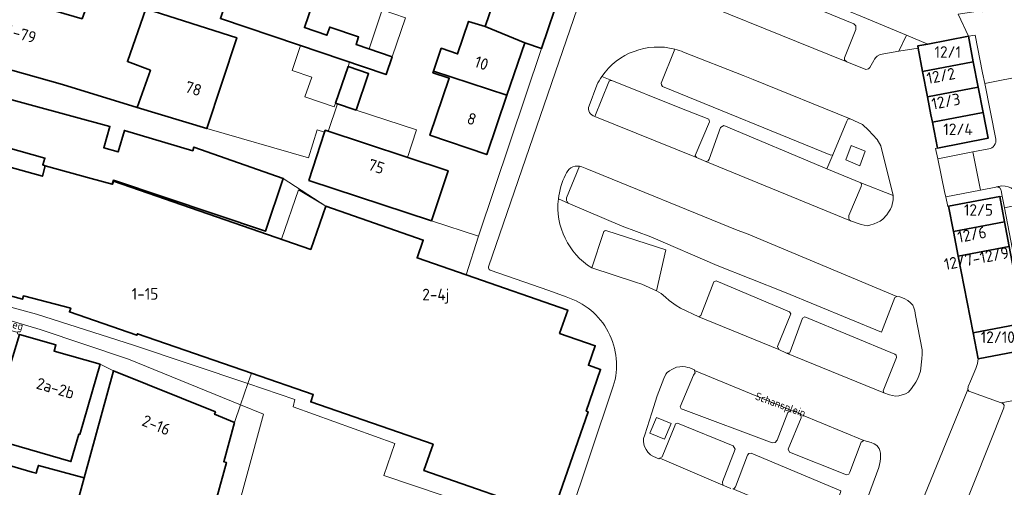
# Model space of a CAD drawing. Header units: metres. Extents: x 149984 to 156489, y 469398 to 478068.
# Tile 776 of 854: x 154388 to 154503, y 473871 to 473925. Entities that reach past the tile are written whole.
import ezdxf
from ezdxf.enums import TextEntityAlignment as Align

# ---------------------------------------------------------------- set-up
doc = ezdxf.new("R2010")
doc.units = ezdxf.units.M
doc.header["$LTSCALE"] = 0.75
for name, color, linetype, lineweight in [('B-WE-GR-BEPLANTING_CULTUUR_HEESTERS-GV', 252, 'Continuous', 18), ('B-WE-OG-BEBOUWING-GV', 6, 'Continuous', 35), ('B-WE-OG-BEBOUWING-T18', 1, 'Continuous', 18), ('B-WE-OG-BEBOUWING_LUIFEL-GV', 6, 'Continuous', 18), ('B-WE-OG-BEBOUWING_OVERBOUWING-GV', 6, 'Continuous', 18), ('B-WE-OG-TERREIN_ERF-GV', 252, 'Continuous', 18), ('B-WE-OG-TOPOGRAFIE-T18', 7, 'Continuous', 18), ('B-WE-VH-ONVERHARD-GV', 252, 'Continuous', 18), ('B-WE-VH-OPENVERHARDING_BETONSTRAATSTEEN-GV', 252, 'Continuous', 18), ('B-WE-VH-OPENVERHARDING_STRAATBAKSTEEN-GV', 252, 'Continuous', 18), ('B-WE-VH-OPENVERHARDING_TEGEL-GV', 252, 'Continuous', 18)]:
    doc.layers.add(name, color=color, linetype=linetype, lineweight=lineweight)
doc.styles.add('NLCS-ISO-M500-T18', font='NLCS-ISO.ttf', dxfattribs={"height": 0.9})
doc.styles.add('NLCS-ISO-M750-T18', font='NLCS-ISO.ttf', dxfattribs={"height": 1.35})

msp = doc.modelspace()

# ---------------------------------------------------------------- linework, layer by layer
at = {"layer": 'B-WE-GR-BEPLANTING_CULTUUR_HEESTERS-GV', "flags": 128}
for points in [[(154469.922, 473932.474), (154469.634, 473931.308), (154474.98, 473929.14), (154479.6, 473927.24), (154485.55, 473924.82), (154485.81, 473924.58), (154485.78, 473924.16), (154484.48, 473920.85), (154484.48, 473920.62), (154484.74, 473920.37), (154486.95, 473919.48), (154487.28, 473919.57), (154487.41, 473919.74), (154487.88, 473920.52), (154487.98, 473920.71), (154488.12, 473920.89), (154488.28, 473921.03), (154488.61, 473921.23), (154490.814, 473921.606), (154491.676, 473923.495), (154486.57, 473925.62)], [(154486.37, 473906.28), (154486.46, 473906.1), (154486.42, 473905.85), (154484.99, 473902.48), (154484.96, 473902.23), (154485.01, 473901.99), (154485.17, 473901.86), (154486.42, 473901.42), (154486.76, 473901.35), (154487.12, 473901.3), (154487.42, 473901.35), (154487.94, 473901.51), (154488.63, 473901.83), (154488.95, 473902.07), (154489.4, 473902.55), (154489.59, 473902.87), (154489.82, 473903.21), (154489.98, 473903.56), (154490.12, 473904.32), (154490.13, 473904.76), (154490.119, 473904.82)], [(154461.823, 473877.125), (154462.579, 473878.983), (154464.295, 473878.285), (154463.539, 473876.427)]]:
    msp.add_lwpolyline(points, close=True, dxfattribs=at)
for points in [[(154502.078, 473911.387), (154500.792, 473917.874), (154500.533, 473919.084), (154499.673, 473923.502), (154498.888, 473923.361), (154499.462, 473920.383), (154500.031, 473917.435), (154500.601, 473914.479), (154501.179, 473911.479), (154501.176, 473911.478), (154495.283, 473910.344)], [(154467.24, 473909.24), (154468.32, 473908.77), (154468.59, 473908.85), (154468.73, 473909.04), (154470.06, 473912.74), (154470.24, 473912.87), (154470.44, 473912.96), (154482.429, 473907.933), (154483.12, 473909.57), (154482.87, 473909.52), (154463.303, 473917.519), (154463.162, 473917.691), (154463.123, 473917.909), (154464.727, 473921.858)], [(154456.229, 473918.67), (154457.4, 473918.2), (154465.1, 473915.11), (154468.69, 473913.72), (154468.78, 473913.39), (154467.1, 473909.49), (154467.24, 473909.24)], [(154495.283, 473910.344), (154495.07, 473910.303), (154495.351, 473909.069), (154495.935, 473909.206), (154498.824, 473909.771), (154499.413, 473909.886), (154501.259, 473910.246)], [(154502.146, 473905.815), (154502.088, 473905.803), (154500.293, 473905.447), (154496.257, 473904.647), (154496.482, 473903.549)], [(154496.482, 473903.549), (154496.592, 473903.57), (154502.534, 473904.698), (154502.821, 473904.748), (154502.699, 473905.394)], [(154476.83, 473886.87), (154477.71, 473886.47), (154478.06, 473886.44), (154478.16, 473886.63), (154479.59, 473890.52), (154479.87, 473890.67), (154490.32, 473886.33), (154490.49, 473886.24), (154490.54, 473885.94), (154488.96, 473882.06), (154489.04, 473881.82), (154489.7, 473881.62), (154490.4, 473881.46), (154490.81, 473881.49), (154491.58, 473881.71), (154491.93, 473881.92), (154492.26, 473882.33), (154492.79, 473883.07), (154493, 473883.49), (154493.3, 473884.37), (154493.48, 473885.8), (154493.51, 473886.33), (154493.51, 473886.85), (154492.73, 473890.85), (154492.65, 473891.37), (154492.55, 473891.74), (154492.41, 473892.05), (154492.16, 473892.33), (154491.86, 473892.6), (154491.41, 473892.83), (154490.9, 473893.03), (154490.55, 473893.07), (154490.33, 473892.92), (154488.77, 473888.91), (154477.49, 473893.57), (154469.67, 473896.65), (154461.92, 473900.01), (154458.6, 473901.24), (154452.301, 473903.93), (154451.172, 473904.412)], [(154455.05, 473896.381), (154456.41, 473900.51)], [(154456.81, 473900.7), (154463.691, 473898.498), (154462.58, 473893.71), (154463.15, 473893.4), (154463.64, 473892.99), (154464.08, 473892.57), (154464.89, 473891.99), (154465.37, 473891.71), (154467.51, 473890.68), (154467.75, 473890.85), (154469.25, 473894.76), (154469.55, 473894.88), (154478.06, 473891.28), (154478.21, 473891.04), (154476.69, 473887.22), (154476.83, 473886.87)], [(154486.21, 473867.03), (154488.47, 473873.14), (154488.64, 473873.84), (154488.68, 473874.19), (154488.68, 473874.8), (154488.59, 473875.12), (154488.51, 473875.34), (154488.22, 473875.71), (154487.93, 473875.89), (154487.58, 473876.06), (154486.74, 473876.3), (154486.719, 473876.287), (154486.42, 473876.1), (154485.1, 473872.58), (154484.96, 473872.35), (154484.71, 473872.28), (154478.08, 473874.92), (154477.92, 473875.29), (154479.42, 473878.94), (154479.41, 473879.32), (154479.21, 473879.43), (154478.23, 473879.81), (154477.87, 473879.54), (154476.62, 473876.31), (154476.39, 473876.07), (154476.07, 473876.03), (154465.69, 473879.88), (154465.48, 473879.99), (154465.35, 473880.21), (154466.9, 473883.9), (154467.08, 473884.15), (154467.02, 473884.434), (154467, 473884.53), (154466.46, 473884.74), (154466.25, 473884.79), (154465.98, 473884.88), (154465.65, 473884.89), (154465.3, 473884.87), (154464.93, 473884.82), (154464.37, 473884.56), (154464.12, 473884.41), (154463.82, 473884.19), (154463.69, 473884.02), (154463.45, 473883.49), (154462.67, 473881.49), (154462.048, 473879.523), (154461.23, 473876.94), (154461.08, 473876.51), (154461.07, 473876.19), (154461.1, 473875.86), (154461.19, 473875.58), (154461.37, 473875.24), (154461.59, 473874.93), (154461.89, 473874.63), (154462.24, 473874.44), (154462.87, 473874.17), (154462.983, 473874.226), (154463.27, 473874.37), (154464.71, 473877.99), (154464.82, 473878.21), (154465.03, 473878.31), (154471.52, 473875.67), (154471.76, 473875.28), (154470.26, 473871.49), (154470.33, 473871.09), (154471.25, 473870.7)], [(154497.37, 473866.82), (154503.7, 473864.185), (154511.144, 473869.309), (154510.917, 473870.555), (154508.862, 473881.834), (154508.15, 473881.67), (154502.698, 473880.67), (154502.92, 473880.59), (154503.07, 473880.4), (154503.009, 473880.075), (154497.77, 473866.94)], [(154471.65, 473870.7), (154471.79, 473870.91), (154473.17, 473874.56), (154473.35, 473874.77), (154473.62, 473874.83), (154484.05, 473870.44)]]:
    msp.add_lwpolyline(points, dxfattribs=at)
at = {"layer": 'B-WE-GR-BEPLANTING_CULTUUR_HEESTERS-GV'}
for points in [[(154464.727, 473921.858, 0.3149017), (154456.229, 473918.67)], [(154501.259, 473910.246, 0.4214531), (154502.078, 473911.387)], [(154502.699, 473905.394, 0.4146819), (154502.146, 473905.815)], [(154451.172, 473904.412, 0.2893196), (154455.05, 473896.381)], [(154456.41, 473900.51, -0.4646611), (154456.81, 473900.7)]]:
    msp.add_lwpolyline(points, format="xyb", dxfattribs=at)
at = {"layer": 'B-WE-OG-BEBOUWING-GV', "flags": 128}
for points in [[(154413.821, 473931.449), (154411.838, 473925.422), (154420.923, 473922.346), (154431.111, 473918.894), (154431.817, 473920.979), (154427.619, 473922.401), (154427.917, 473923.282), (154424.555, 473924.42), (154424.234, 473923.473), (154421.605, 473924.363), (154422.924, 473928.256)], [(154442.639, 473924.494), (154447.26, 473922.59), (154449.21, 473921.94), (154451.481, 473928.724), (154451.49, 473928.75), (154444.854, 473930.976)], [(154397.666, 473929.452), (154397.256, 473929.583), (154395.737, 473925.403), (154385.32, 473928.444), (154383.103, 473920.647), (154393.451, 473917.74), (154402.149, 473915.081), (154403.695, 473919.409), (154401.002, 473920.402), (154403.144, 473926.563), (154403.471, 473927.592), (154402.597, 473927.868)], [(154403.695, 473919.409), (154402.149, 473915.081), (154410.236, 473912.609), (154413.731, 473923.195), (154403.144, 473926.563), (154401.002, 473920.402)], [(154445.185, 473916.481), (154447.26, 473922.59), (154442.639, 473924.494), (154440.722, 473925.095), (154439.436, 473921.308), (154437.538, 473921.961), (154436.619, 473919.29)], [(154493.567, 473919.248), (154499.462, 473920.383), (154498.888, 473923.361), (154494.178, 473922.454), (154492.994, 473922.226), (154493.04, 473921.985), (154493.041, 473921.977), (154493.043, 473921.969)], [(154499.462, 473920.383), (154493.567, 473919.248), (154494.136, 473916.299), (154500.029, 473917.435), (154500.031, 473917.435)], [(154425.236, 473915.571), (154427.631, 473914.756), (154429.081, 473919.016), (154426.686, 473919.831)], [(154436.619, 473919.29), (154436.56, 473919.118), (154438.469, 473918.462), (154436.217, 473911.834), (154442.84, 473909.58), (154445.185, 473916.481)], [(154396.799, 473906.8), (154399.22, 473906.141), (154399.375, 473906.601), (154417.072, 473900.653), (154419.14, 473906.805), (154408.752, 473910.451), (154408.607, 473910.036), (154400.667, 473912.399), (154399.928, 473909.896), (154398.254, 473910.374), (154398.981, 473912.87), (154384.809, 473916.71), (154384.874, 473916.954), (154382.254, 473917.664), (154381.641, 473917.83), (154380.353, 473912.257), (154382.266, 473911.724), (154391.412, 473909.177), (154391.154, 473908.368), (154391.445, 473908.287)], [(154500.031, 473917.435), (154500.029, 473917.435), (154494.136, 473916.299), (154494.538, 473914.211), (154494.705, 473913.344), (154500.598, 473914.478), (154500.601, 473914.479)], [(154500.598, 473914.478), (154494.705, 473913.344), (154495.283, 473910.344), (154501.176, 473911.478), (154501.179, 473911.479), (154500.601, 473914.479)], [(154422.114, 473906.576), (154436.421, 473901.868), (154438.339, 473907.699), (154424.032, 473912.406), (154423.967, 473912.207)], [(154503.091, 473901.764), (154502.534, 473904.698), (154496.592, 473903.57), (154497.157, 473900.638)], [(154497.157, 473900.638), (154497.711, 473897.764), (154503.638, 473898.889), (154503.091, 473901.764)], [(154503.638, 473898.889), (154497.711, 473897.764), (154499.436, 473888.817), (154505.338, 473889.937)], [(154499.436, 473888.817), (154500.018, 473885.797), (154505.912, 473886.916), (154505.338, 473889.937)], [(154397.829, 473885.159), (154392.478, 473886.706), (154392.686, 473887.426), (154388.456, 473888.649), (154386.62, 473882.618), (154376.185, 473885.68), (154376.052, 473885.222), (154375.86, 473885.278), (154374.175, 473879.478), (154374.28, 473879.447), (154374.124, 473878.908), (154384.155, 473875.993), (154384.529, 473875.884), (154384.747, 473876.637), (154394.44, 473873.835), (154395.365, 473877.034), (154395.471, 473877.003)], [(154395.674, 473859.456), (154405.318, 473856.843), (154408.195, 473856.063), (154409.626, 473860.583), (154410.386, 473863.131), (154409.645, 473863.375), (154410.596, 473866.698), (154412.529, 473873.734), (154412.217, 473873.82), (154413.468, 473878.4), (154411.16, 473879.345), (154411.256, 473879.615), (154399.38, 473884.415), (154395.973, 473871.942), (154395.275, 473869.385), (154392.415, 473858.914), (154395.377, 473858.219)], [(154372.652, 473869.084), (154381.839, 473866.499), (154380.231, 473862.012), (154380.332, 473861.984), (154386.09, 473860.381), (154386.477, 473860.308), (154392.415, 473858.914), (154395.275, 473869.385), (154395.973, 473871.942), (154390.649, 473873.379), (154390.519, 473872.902), (154390.383, 473872.479), (154389.911, 473872.617), (154383.698, 473874.423), (154384.155, 473875.993), (154374.124, 473878.908), (154372.685, 473869.257)]]:
    msp.add_lwpolyline(points, close=True, dxfattribs=at)
msp.add_lwpolyline([(154380.465, 473895.034), (154388.797, 473892.74), (154388.901, 473893.116), (154394.413, 473891.682), (154394.266, 473891.256), (154402.11, 473888.542), (154402.172, 473888.721), (154415.45, 473884.126), (154422.65, 473881.634), (154422.356, 473880.783), (154436.587, 473875.858), (154435.521, 473872.777), (154450.462, 473867.606), (154454.625, 473879.636), (154454.408, 473879.711), (154456.086, 473884.559), (154454.677, 473885.047), (154455.466, 473887.324), (154451.317, 473888.76), (154452.256, 473891.472), (154440.437, 473895.562), (154434.717, 473897.542), (154435.439, 473899.631), (154424.09, 473903.559), (154422.353, 473898.541), (154399.399, 473906.485), (154399.268, 473906.128), (154399.22, 473906.141), (154396.799, 473906.8), (154391.445, 473908.287), (154391.111, 473907.049), (154381.698, 473909.683)], dxfattribs=at)
at = {"layer": 'B-WE-OG-BEBOUWING_LUIFEL-GV', "flags": 128}
for points in [[(154429.159, 473921.879), (154431.817, 473920.979), (154433.373, 473925.505), (154430.658, 473926.438)], [(154424.392, 473912.288), (154433.609, 473909.255), (154434.658, 473912.444), (154427.631, 473914.756), (154425.448, 473915.499)]]:
    msp.add_lwpolyline(points, close=True, dxfattribs=at)
at = {"layer": 'B-WE-OG-BEBOUWING_OVERBOUWING-GV', "flags": 128}
for points in [[(154421.163, 473922.267), (154420.181, 473919.385), (154422.46, 473918.609), (154421.679, 473916.314), (154425.093, 473915.152), (154425.236, 473915.571), (154426.686, 473919.831), (154426.852, 473920.336)], [(154418.931, 473899.725), (154422.353, 473898.541), (154424.09, 473903.559), (154420.922, 473905.478)]]:
    msp.add_lwpolyline(points, close=True, dxfattribs=at)
at = {"layer": 'B-WE-OG-TERREIN_ERF-GV', "flags": 128}
for points in [[(154403.144, 473926.563), (154413.731, 473923.195), (154410.236, 473912.609), (154422.09, 473909.2), (154423.083, 473912.47), (154423.967, 473912.207), (154424.032, 473912.406), (154438.339, 473907.699), (154436.421, 473901.868), (154441.89, 473900.075), (154449.21, 473921.94), (154447.26, 473922.59), (154445.185, 473916.481), (154442.84, 473909.58), (154436.217, 473911.834), (154438.469, 473918.462), (154436.56, 473919.118), (154436.619, 473919.29), (154437.538, 473921.961), (154439.436, 473921.308), (154440.722, 473925.095), (154442.639, 473924.494), (154444.854, 473930.976)], [(154422.924, 473928.256), (154421.605, 473924.363), (154424.234, 473923.473), (154424.555, 473924.42), (154427.917, 473923.282), (154427.619, 473922.401), (154431.817, 473920.979), (154431.111, 473918.894), (154420.923, 473922.346), (154411.838, 473925.422)]]:
    msp.add_lwpolyline(points, dxfattribs=at)
for points in [[(154425.236, 473915.571), (154426.686, 473919.831), (154429.081, 473919.016), (154427.631, 473914.756)], [(154382.266, 473911.724), (154381.698, 473909.683), (154391.111, 473907.049), (154391.445, 473908.287), (154391.154, 473908.368), (154391.412, 473909.177)], [(154399.22, 473906.141), (154399.268, 473906.128), (154399.399, 473906.485), (154422.353, 473898.541), (154424.09, 473903.559), (154419.14, 473906.805), (154417.072, 473900.653), (154399.375, 473906.601)], [(154394.44, 473873.835), (154384.747, 473876.637), (154384.529, 473875.884), (154384.155, 473875.993), (154383.698, 473874.423), (154389.911, 473872.617), (154390.383, 473872.479), (154390.519, 473872.902), (154390.649, 473873.379), (154395.973, 473871.942), (154399.38, 473884.415), (154397.829, 473885.159), (154395.471, 473877.003), (154395.365, 473877.034)]]:
    msp.add_lwpolyline(points, close=True, dxfattribs=at)
at = {"layer": 'B-WE-VH-ONVERHARD-GV', "flags": 128}
for points in [[(154484.627, 473908.958), (154486.275, 473908.271), (154486.88, 473909.974), (154485.231, 473910.633)], [(154461.823, 473877.125), (154463.539, 473876.427), (154464.295, 473878.285), (154462.579, 473878.983)]]:
    msp.add_lwpolyline(points, close=True, dxfattribs=at)
at = {"layer": 'B-WE-VH-OPENVERHARDING_BETONSTRAATSTEEN-GV', "flags": 128}
for points in [[(154456.73, 473935.95), (154455.33, 473932.31), (154455.31, 473932.28), (154459.75, 473930.52), (154467.36, 473927.39), (154475.05, 473924.31), (154484.74, 473920.37), (154484.48, 473920.62), (154484.48, 473920.85), (154485.78, 473924.16), (154485.81, 473924.58), (154485.55, 473924.82), (154479.6, 473927.24), (154474.98, 473929.14), (154469.634, 473931.308), (154468.42, 473927.93), (154468.27, 473927.61), (154467.97, 473927.43), (154467.58, 473927.37), (154467.22, 473927.51), (154466.98, 473927.78), (154466.92, 473928.02), (154466.94, 473928.26), (154468.32, 473931.84)], [(154453.825, 473927.949), (154443.04, 473896.5)], [(154493.095, 473868.162), (154498.83, 473882.24), (154498.87, 473882.56), (154499.132, 473883.189), (154499.75, 473884.67), (154499.971, 473885.238), (154500.018, 473885.797), (154499.436, 473888.817), (154497.711, 473897.764), (154497.157, 473900.638), (154496.592, 473903.57), (154496.482, 473903.549), (154496.257, 473904.647), (154496.163, 473905.107), (154495.351, 473909.069), (154495.07, 473910.303), (154495.283, 473910.344), (154494.705, 473913.344), (154494.538, 473914.211), (154494.136, 473916.299), (154493.567, 473919.248), (154493.043, 473921.969), (154493.041, 473921.977), (154493.04, 473921.985), (154490.814, 473921.606), (154488.61, 473921.23), (154488.28, 473921.03), (154488.12, 473920.89), (154487.98, 473920.71), (154487.88, 473920.52), (154487.41, 473919.74), (154487.28, 473919.57), (154486.95, 473919.48), (154484.74, 473920.37), (154475.05, 473924.31), (154467.36, 473927.39)], [(154464.727, 473921.858), (154463.123, 473917.909), (154463.162, 473917.691), (154463.303, 473917.519), (154482.87, 473909.52), (154483.12, 473909.57), (154484.73, 473913.48), (154484.88, 473913.69), (154485.14, 473913.73), (154473.84, 473918.34)], [(154473.84, 473918.34), (154472.89, 473918.73), (154472.68, 473918.79), (154465.75, 473921.52)], [(154465.75, 473921.52), (154472.68, 473918.79), (154472.89, 473918.73), (154473.84, 473918.34), (154485.14, 473913.73), (154486.57, 473913.08), (154487.285, 473912.425), (154488.281, 473911.353), (154488.704, 473910.606), (154490.119, 473904.82), (154490.13, 473904.76), (154490.12, 473904.32), (154489.98, 473903.56), (154489.82, 473903.21), (154489.59, 473902.87), (154489.4, 473902.55), (154488.95, 473902.07), (154488.63, 473901.83), (154487.94, 473901.51), (154487.42, 473901.35), (154487.12, 473901.3), (154486.76, 473901.35), (154486.42, 473901.42), (154485.17, 473901.86), (154468.32, 473908.77)], [(154457.03, 473918.04), (154455.4, 473914.03), (154467.24, 473909.24), (154467.1, 473909.49), (154468.78, 473913.39), (154468.69, 473913.72), (154465.1, 473915.11), (154457.4, 473918.2)], [(154454.74, 473915.25), (154455.64, 473917.66)], [(154468.32, 473908.77), (154467.24, 473909.24), (154455.4, 473914.03)], [(154453.64, 473908.225), (154452.123, 473904.561)], [(154452.301, 473903.93), (154458.6, 473901.24), (154461.92, 473900.01), (154469.67, 473896.65), (154477.49, 473893.57), (154488.77, 473888.91), (154490.33, 473892.92), (154490.55, 473893.07), (154473.05, 473900.39), (154471.97, 473900.79), (154454.5, 473907.91)], [(154453.91, 473908.15), (154454.5, 473907.91), (154471.97, 473900.79), (154473.05, 473900.39), (154490.55, 473893.07), (154490.9, 473893.03), (154491.41, 473892.83), (154491.86, 473892.6), (154492.16, 473892.33), (154492.41, 473892.05), (154492.55, 473891.74), (154492.65, 473891.37), (154492.73, 473890.85), (154493.51, 473886.85), (154493.51, 473886.33), (154493.48, 473885.8), (154493.3, 473884.37), (154493, 473883.49), (154492.79, 473883.07), (154492.26, 473882.33), (154491.93, 473881.92), (154491.58, 473881.71), (154490.81, 473881.49), (154490.4, 473881.46), (154489.7, 473881.62), (154489.04, 473881.82), (154477.71, 473886.47), (154476.83, 473886.87), (154467.51, 473890.68), (154465.37, 473891.71), (154464.89, 473891.99), (154464.08, 473892.57), (154463.64, 473892.99), (154463.15, 473893.4), (154462.58, 473893.71), (154460.87, 473894.49), (154460.15, 473894.73)], [(154454.5, 473907.91), (154453.91, 473908.15)], [(154455.05, 473896.381), (154460.15, 473894.73), (154460.87, 473894.49), (154462.58, 473893.71), (154463.691, 473898.498), (154456.81, 473900.7)], [(154456.41, 473900.51), (154455.05, 473896.381)], [(154460.15, 473894.73), (154455.05, 473896.381)], [(154443.23, 473896.14), (154450.057, 473893.758), (154452.088, 473893.005)], [(154471.25, 473870.7), (154470.33, 473871.09), (154462.983, 473874.226), (154462.87, 473874.17), (154462.24, 473874.44), (154461.89, 473874.63), (154461.59, 473874.93), (154461.37, 473875.24), (154461.19, 473875.58), (154461.1, 473875.86), (154461.07, 473876.19), (154461.08, 473876.51), (154461.23, 473876.94), (154462.048, 473879.523), (154462.67, 473881.49), (154463.45, 473883.49), (154463.69, 473884.02), (154463.82, 473884.19), (154464.12, 473884.41), (154464.37, 473884.56), (154464.93, 473884.82), (154465.3, 473884.87), (154465.65, 473884.89), (154465.98, 473884.88), (154466.25, 473884.79), (154466.46, 473884.74), (154467, 473884.53), (154467.02, 473884.434), (154478.23, 473879.81), (154479.21, 473879.43), (154479.41, 473879.32), (154486.719, 473876.287), (154486.74, 473876.3), (154487.58, 473876.06), (154487.93, 473875.89), (154488.22, 473875.71), (154488.51, 473875.34), (154488.59, 473875.12), (154488.68, 473874.8), (154488.68, 473874.19), (154488.64, 473873.84), (154488.47, 473873.14), (154486.21, 473867.03)], [(154457.561, 473882.599), (154452.314, 473866.982), (154452.257, 473866.812), (154457.115, 473865.095), (154457.17, 473865.3), (154457.364, 473865.867), (154457.689, 473866.812), (154457.87, 473867.34), (154458.17, 473867.92), (154458.52, 473868.35), (154458.76, 473868.51), (154459.13, 473868.67), (154459.46, 473868.75), (154459.9, 473868.76), (154460.35, 473868.69), (154460.98, 473868.49), (154461.31, 473868.26)], [(154497.77, 473866.94), (154503.009, 473880.075), (154503.07, 473880.4), (154502.92, 473880.59), (154502.698, 473880.67), (154498.94, 473882.02), (154498.83, 473882.24), (154493.095, 473868.162)]]:
    msp.add_lwpolyline(points, dxfattribs=at)
at = {"layer": 'B-WE-VH-OPENVERHARDING_BETONSTRAATSTEEN-GV'}
for points in [[(154456.229, 473918.67, -0.3149017), (154464.727, 473921.858)], [(154465.75, 473921.52, 0.0349302), (154464.727, 473921.858)], [(154464.727, 473921.858, -0.0349302), (154465.75, 473921.52)], [(154455.64, 473917.66, -0.0368158), (154456.229, 473918.67)], [(154457.4, 473918.2, 0.3889232), (154457.03, 473918.04)], [(154455.4, 473914.03, -0.4413099), (154454.74, 473915.25)], [(154452.01, 473907.22, -0.3789607), (154453.64, 473908.225)], [(154453.64, 473908.225, -0.0485197), (154453.91, 473908.15)], [(154453.91, 473908.15, 0.0485197), (154453.64, 473908.225)], [(154451.172, 473904.412, -0.088318), (154452.01, 473907.22)], [(154455.05, 473896.381, -0.2893196), (154451.172, 473904.412)], [(154452.123, 473904.561, 0.2505741), (154452.301, 473903.93)], [(154456.81, 473900.7, 0.4646611), (154456.41, 473900.51)], [(154443.04, 473896.5, 0.4219675), (154443.23, 473896.14)], [(154452.088, 473893.005, -0.4152169), (154457.561, 473882.599)]]:
    msp.add_lwpolyline(points, format="xyb", dxfattribs=at)
at = {"layer": 'B-WE-VH-OPENVERHARDING_BETONSTRAATSTEEN-GV', "flags": 128}
for points in [[(154485.17, 473901.86), (154485.01, 473901.99), (154484.96, 473902.23), (154484.99, 473902.48), (154486.42, 473905.85), (154486.46, 473906.1), (154486.37, 473906.28), (154482.429, 473907.933), (154470.44, 473912.96), (154470.24, 473912.87), (154470.06, 473912.74), (154468.73, 473909.04), (154468.59, 473908.85), (154468.32, 473908.77)], [(154476.83, 473886.87), (154476.69, 473887.22), (154478.21, 473891.04), (154478.06, 473891.28), (154469.55, 473894.88), (154469.25, 473894.76), (154467.75, 473890.85), (154467.51, 473890.68)], [(154477.71, 473886.47), (154489.04, 473881.82), (154488.96, 473882.06), (154490.54, 473885.94), (154490.49, 473886.24), (154490.32, 473886.33), (154479.87, 473890.67), (154479.59, 473890.52), (154478.16, 473886.63), (154478.06, 473886.44)], [(154467.02, 473884.434), (154467.08, 473884.15), (154466.9, 473883.9), (154465.35, 473880.21), (154465.48, 473879.99), (154465.69, 473879.88), (154476.07, 473876.03), (154476.39, 473876.07), (154476.62, 473876.31), (154477.87, 473879.54), (154478.23, 473879.81)], [(154479.41, 473879.32), (154479.42, 473878.94), (154477.92, 473875.29), (154478.08, 473874.92), (154484.71, 473872.28), (154484.96, 473872.35), (154485.1, 473872.58), (154486.42, 473876.1), (154486.719, 473876.287)], [(154470.33, 473871.09), (154470.26, 473871.49), (154471.76, 473875.28), (154471.52, 473875.67), (154465.03, 473878.31), (154464.82, 473878.21), (154464.71, 473877.99), (154463.27, 473874.37), (154462.983, 473874.226)], [(154471.464, 473870.644), (154482.59, 473866.05), (154482.53, 473866.44), (154484, 473870.23), (154484.05, 473870.44), (154473.62, 473874.83), (154473.35, 473874.77), (154473.17, 473874.56), (154471.79, 473870.91), (154471.65, 473870.7)]]:
    msp.add_lwpolyline(points, close=True, dxfattribs=at)
at = {"layer": 'B-WE-VH-OPENVERHARDING_STRAATBAKSTEEN-GV', "flags": 128}
for points in [[(154497.706, 473925.926), (154498.888, 473923.361), (154499.673, 473923.502), (154500.533, 473919.084), (154500.792, 473917.874), (154505.709, 473918.836), (154505.466, 473920.066), (154507.074, 473925.617), (154506.762, 473927.381), (154506.571, 473928.428), (154501.795, 473927.604), (154501.984, 473926.498), (154500.577, 473926.207), (154500.555, 473926.356)], [(154493.04, 473921.985), (154492.994, 473922.226), (154494.178, 473922.454), (154491.676, 473923.495), (154490.814, 473921.606)], [(154402.149, 473915.081), (154393.451, 473917.74), (154383.103, 473920.647), (154382.254, 473917.664), (154384.874, 473916.954), (154384.809, 473916.71), (154398.981, 473912.87), (154398.254, 473910.374), (154399.928, 473909.896), (154400.667, 473912.399), (154408.607, 473910.036), (154408.752, 473910.451), (154419.14, 473906.805), (154424.09, 473903.559), (154435.439, 473899.631), (154434.717, 473897.542), (154440.437, 473895.562), (154441.89, 473900.075), (154436.421, 473901.868), (154422.114, 473906.576), (154423.967, 473912.207), (154423.083, 473912.47), (154422.09, 473909.2), (154410.236, 473912.609)], [(154495.935, 473909.206), (154495.351, 473909.069), (154496.163, 473905.107), (154496.257, 473904.647), (154500.293, 473905.447), (154499.413, 473909.886), (154498.824, 473909.771)], [(154380.465, 473895.034), (154380.411, 473895.049), (154378.953, 473897.614), (154378.024, 473892.999), (154390.86, 473889.215), (154401.156, 473885.769), (154414.18, 473880.458), (154415.03, 473882.913), (154401.702, 473887.405), (154390.432, 473890.988), (154380.135, 473893.805)]]:
    msp.add_lwpolyline(points, close=True, dxfattribs=at)
for points in [[(154486.57, 473925.62), (154491.676, 473923.495), (154494.178, 473922.454), (154498.888, 473923.361), (154497.706, 473925.926)], [(154455.4, 473914.03), (154457.03, 473918.04)], [(154457.4, 473918.2), (154456.229, 473918.67)], [(154508.081, 473906.574), (154507.955, 473907.226), (154507.951, 473907.247), (154505.709, 473918.836), (154500.792, 473917.874), (154502.078, 473911.387)], [(154455.64, 473917.66), (154454.74, 473915.25)], [(154501.259, 473910.246), (154499.413, 473909.886), (154500.293, 473905.447), (154502.088, 473905.803), (154502.146, 473905.815), (154502.792, 473905.942)], [(154452.123, 473904.561), (154453.64, 473908.225)], [(154502.792, 473905.942), (154502.146, 473905.815)], [(154502.699, 473905.394), (154502.821, 473904.748), (154503.077, 473903.399), (154505.04, 473903.809)], [(154451.172, 473904.412), (154452.301, 473903.93)], [(154451.707, 473865.175), (154430.869, 473872.198), (154432.129, 473875.934), (154420.293, 473880.211), (154420.502, 473881.069), (154415.03, 473882.913), (154414.18, 473880.458), (154416.854, 473879.368), (154409.146, 473850.994), (154405.339, 473852.158), (154403.118, 473845.039)]]:
    msp.add_lwpolyline(points, dxfattribs=at)
at = {"layer": 'B-WE-VH-OPENVERHARDING_STRAATBAKSTEEN-GV'}
for points in [[(154456.229, 473918.67, 0.0368158), (154455.64, 473917.66)], [(154457.03, 473918.04, -0.3889232), (154457.4, 473918.2)], [(154454.74, 473915.25, 0.4413099), (154455.4, 473914.03)], [(154502.078, 473911.387, -0.4214531), (154501.259, 473910.246)], [(154453.64, 473908.225, 0.3789607), (154452.01, 473907.22)], [(154452.01, 473907.22, 0.088318), (154451.172, 473904.412)], [(154502.146, 473905.815, -0.4146819), (154502.699, 473905.394)], [(154504.943, 473904.334, 0.3487487), (154502.792, 473905.942)], [(154502.792, 473905.942, -0.3487487), (154504.943, 473904.334)], [(154452.301, 473903.93, -0.2505741), (154452.123, 473904.561)]]:
    msp.add_lwpolyline(points, format="xyb", dxfattribs=at)
at = {"layer": 'B-WE-VH-OPENVERHARDING_TEGEL-GV', "flags": 128}
for points in [[(154443.04, 473896.5), (154453.825, 473927.949), (154451.481, 473928.724), (154449.21, 473921.94), (154441.89, 473900.075), (154440.437, 473895.562), (154452.256, 473891.472)], [(154506.537, 473887.035), (154506.245, 473886.986), (154503.077, 473903.399), (154502.821, 473904.748), (154502.534, 473904.698), (154503.091, 473901.764), (154503.638, 473898.889), (154505.338, 473889.937), (154505.912, 473886.916), (154500.018, 473885.797), (154499.971, 473885.238), (154499.75, 473884.67), (154499.132, 473883.189), (154498.87, 473882.56), (154498.83, 473882.24), (154498.94, 473882.02), (154502.698, 473880.67), (154508.15, 473881.67), (154508.053, 473882.198), (154507.121, 473886.64)], [(154452.088, 473893.005), (154450.057, 473893.758), (154443.23, 473896.14)], [(154452.256, 473891.472), (154451.317, 473888.76), (154455.466, 473887.324), (154454.677, 473885.047), (154456.086, 473884.559), (154454.408, 473879.711), (154454.625, 473879.636), (154450.462, 473867.606), (154452.314, 473866.982), (154457.561, 473882.599)]]:
    msp.add_lwpolyline(points, dxfattribs=at)
for points in [[(154486.37, 473906.28), (154490.119, 473904.82), (154488.704, 473910.606), (154488.281, 473911.353), (154487.285, 473912.425), (154486.57, 473913.08), (154485.14, 473913.73), (154484.88, 473913.69), (154484.73, 473913.48), (154483.12, 473909.57), (154482.429, 473907.933)], [(154484.627, 473908.958), (154485.231, 473910.633), (154486.88, 473909.974), (154486.275, 473908.271)], [(154380.465, 473895.034), (154380.135, 473893.805), (154390.432, 473890.988), (154401.702, 473887.405), (154415.03, 473882.913), (154415.45, 473884.126), (154402.172, 473888.721), (154402.11, 473888.542), (154394.266, 473891.256), (154394.413, 473891.682), (154388.901, 473893.116), (154388.797, 473892.74)], [(154392.478, 473886.706), (154397.829, 473885.159), (154399.38, 473884.415), (154411.256, 473879.615), (154411.16, 473879.345), (154413.468, 473878.4), (154414.18, 473880.458), (154401.156, 473885.769), (154390.86, 473889.215), (154378.024, 473892.999), (154377.8, 473891.889), (154388.27, 473888.859), (154388.228, 473888.715), (154388.456, 473888.649), (154392.686, 473887.426)], [(154422.356, 473880.783), (154422.65, 473881.634), (154415.45, 473884.126), (154415.03, 473882.913), (154420.502, 473881.069), (154420.293, 473880.211), (154432.129, 473875.934), (154430.869, 473872.198), (154451.707, 473865.175), (154452.257, 473866.812), (154452.314, 473866.982), (154450.462, 473867.606), (154435.521, 473872.777), (154436.587, 473875.858)], [(154404.317, 473852.826), (154402.052, 473845.362), (154403.118, 473845.039), (154405.339, 473852.158), (154409.146, 473850.994), (154416.854, 473879.368), (154414.18, 473880.458), (154413.468, 473878.4), (154412.217, 473873.82), (154412.529, 473873.734), (154410.596, 473866.698), (154409.645, 473863.375), (154410.386, 473863.131), (154409.626, 473860.583), (154408.195, 473856.063), (154405.318, 473856.843)]]:
    msp.add_lwpolyline(points, close=True, dxfattribs=at)
at = {"layer": 'B-WE-VH-OPENVERHARDING_TEGEL-GV'}
for points in [[(154443.23, 473896.14, -0.4219675), (154443.04, 473896.5)], [(154457.561, 473882.599, 0.4152169), (154452.088, 473893.005)]]:
    msp.add_lwpolyline(points, format="xyb", dxfattribs=at)

# ---------------------------------------------------------------- texts
at = {"layer": 'B-WE-OG-BEBOUWING-T18', "style": 'NLCS-ISO-M750-T18'}
for s, rotation, p in [('76-79', 344.2, (154388.15, 473923.773)), ('10', 341.3, (154442.233, 473920.229)), ('12/2', 10.9, (154495.702, 473918.756)), ('78', 343.1, (154408.692, 473917.264)), ('12/3', 10.8, (154496.277, 473915.779)), ('8', 341.3, (154441.088, 473913.737)), ('75', 341.9, (154429.985, 473908.198)), ('12/6', 10.7, (154499.304, 473900.27)), ('12/7-12/9', 10.7, (154499.833, 473897.488)), ('2a-2b', 343.8, (154392.638, 473882.38)), ('2-16', 338, (154404.376, 473878.081))]:
    msp.add_text(s, height=1.35, rotation=rotation, dxfattribs=at).set_placement(p, align=Align.MIDDLE)
for s, p in [('12/1', (154496.493, 473921.525)), ('12/4', (154497.684, 473912.529)), ('12/5', (154500.065, 473903.136)), ('1-15', (154403.058, 473893.363)), ('2-4j', (154436.9, 473893.086)), ('12/10', (154502.314, 473888.319))]:
    msp.add_text(s, height=1.35, dxfattribs=at).set_placement(p, align=Align.MIDDLE)
at = {"layer": 'B-WE-OG-TOPOGRAFIE-T18', "style": 'NLCS-ISO-M500-T18'}
for s, rotation, p in [('Blokkenmakerssteeg', 344.7, (154383.62, 473890.815)), ('Schansplein', 340.1, (154476.982, 473880.342))]:
    msp.add_text(s, height=0.9, rotation=rotation, dxfattribs=at).set_placement(p, align=Align.MIDDLE)

doc.saveas('drawing.dxf')
